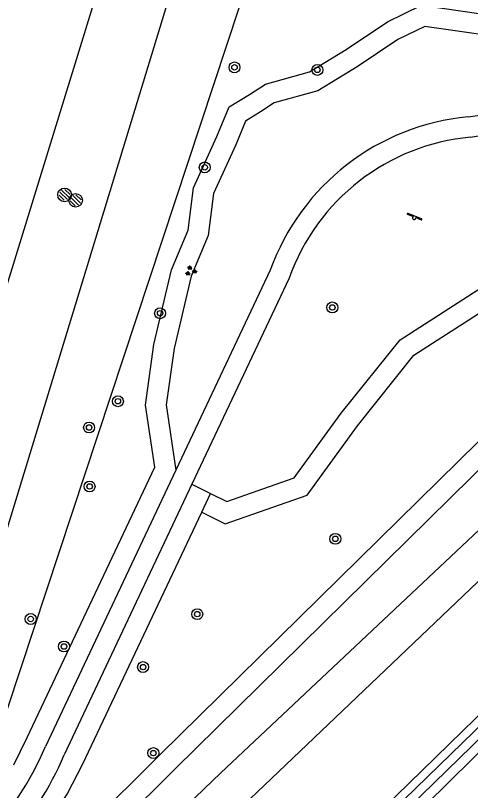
# Model space of a CAD drawing. Extents: x 137999 to 141000, y 397500 to 400501.
# Drawn here: x 139030.1 to 139063.4, y 399550.9 to 399607.6 of the extents above; entities that cross this region are included whole.
import ezdxf

# ---------------------------------------------------------------- set-up
doc = ezdxf.new("R2010")
doc.units = 0
for name, color, linetype in [('bs-afsc-belijning', 7, 'Continuous'), ('bs-symb-magneetklep', 7, 'Continuous'), ('bs-symb-sproeier', 7, 'Continuous'), ('gg-afsc-hekwerk', 7, 'Continuous'), ('gg-knt-onverhard', 7, 'Continuous'), ('gg-kntw-bovenkant insteek waterloop', 7, 'Continuous'), ('gg-kntw-waterlijn', 7, 'Continuous'), ('gt-grn-groengrens', 7, 'Continuous'), ('gt-symb-boom', 7, 'Continuous'), ('gt-symb-groenvak', 7, 'Continuous'), ('gt-symb-speelvoorziening', 7, 'Continuous')]:
    doc.layers.add(name, color=color, linetype=linetype)

# ---------------------------------------------------------------- blocks, each defined once
blk = doc.blocks.new('gt0-BOOM')
at = {"layer": 'gt-symb-boom'}
for radius in [0.4, 0.2]:
    blk.add_circle((0, 0), radius, dxfattribs=at)
blk = doc.blocks.new('bs0-SPROEIER')
at = {"layer": 'bs-symb-sproeier'}
for p, q in [((-0.345, 0.203), (0.203, -0.345)), ((-0.212, 0.354), (0.345, -0.203)), ((0.025, 0.399), (0.399, 0.025)), ((-0.399, -0.025), (-0.025, -0.399))]:
    blk.add_line(p, q, dxfattribs=at)
blk.add_circle((0, 0), 0.5, dxfattribs=at)
blk = doc.blocks.new('BS0-MAGNKLP')
at = {"layer": 'bs-symb-magneetklep'}
for p, q in [((-0.345, 0.203), (0.203, -0.345)), ((-0.212, 0.354), (0.345, -0.203)), ((0.025, 0.399), (0.399, 0.025)), ((-0.399, -0.025), (-0.025, -0.399))]:
    blk.add_line(p, q, dxfattribs=at)
blk.add_circle((0, 0), 0.5, dxfattribs=at)
blk = doc.blocks.new('gt0-GRVAK')
at = {"layer": 'gt-symb-groenvak'}
for p, q in [((-0.11, 0.189), (-0.228, 0.24)), ((-0.182, 0.153), (0.088, 0.153)), ((-0.091, 0.211), (-0.156, 0.322)), ((-0.047, 0.214), (-0.047, 0.393)), ((-0.004, 0.211), (0.061, 0.322)), ((0.015, 0.189), (0.133, 0.24)), ((0.262, -0.052), (0.197, 0.059)), ((0.305, -0.049), (0.305, 0.13)), ((0.349, -0.052), (0.414, 0.059)), ((-0.245, -0.228), (-0.363, -0.177)), ((-0.318, -0.264), (-0.047, -0.264)), ((-0.226, -0.206), (-0.291, -0.095)), ((-0.183, -0.203), (-0.183, -0.024)), ((-0.139, -0.206), (-0.074, -0.095)), ((-0.12, -0.228), (-0.002, -0.177)), ((0.243, -0.074), (0.125, -0.023)), ((0.17, -0.11), (0.441, -0.11)), ((0.368, -0.074), (0.486, -0.023))]:
    blk.add_line(p, q, dxfattribs=at)
blk = doc.blocks.new('gt0-SV')
at = {"layer": 'gt-symb-speelvoorziening'}
for p, q in [((-0.477, 0.255), (-0.08, 0.096)), ((0.542, -0.076), (-0.449, 0.324)), ((0.125, 0.014), (0.515, -0.143))]:
    blk.add_line(p, q, dxfattribs=at)
for centre, radius, start, end in [((-0.466, 0.291), 0.0369, 63.6251, 252.6602), ((-0.002, -0.005), 0.128, 127.6866, 8.5986), ((0.531, -0.111), 0.0363, 243.5085, 72.5436)]:
    blk.add_arc(centre, radius, start, end, dxfattribs=at)

msp = doc.modelspace()

# ---------------------------------------------------------------- linework, layer by layer
at = {"layer": 'bs-afsc-belijning'}
msp.add_lwpolyline([(138917.61, 399581.892), (138936.547, 399643.394), (139037.051, 399612.587), (139018.128, 399551.183), (138917.61, 399581.892)], dxfattribs=at)
at = {"layer": 'gg-afsc-hekwerk'}
msp.add_lwpolyline([(138926.928, 399639.405), (138927.544, 399631.827), (138911.344, 399580.106), (138911.984, 399577.665), (139017.794, 399545.156), (139022.471, 399547.25), (139044.14, 399618.176)], dxfattribs=at)
at = {"layer": 'gg-knt-onverhard'}
for p, q in [((139048.71, 399588.941), (139041.807, 399574.321)), ((139050.097, 399588.366), (139042.982, 399573.297)), ((139041.807, 399574.321), (139032.27, 399554.122)), ((139042.982, 399573.297), (139033.639, 399553.509))]:
    msp.add_line(p, q, dxfattribs=at)
for centre, radius, start, end in [((139035.276, 399791.494), 193.354, 278.29861, 283.2349), ((139035.163, 399792.076), 195.446, 278.29569, 283.93373), ((139064.785, 399583.156), 17.084, 95.381, 160.2071), ((139064.786, 399583.154), 15.586, 95.241, 160.4647), ((139012.079, 399562.651), 21.918, 251.2507, 337.0991), ((139012.08, 399562.649), 23.417, 298.3849, 337.0245)]:
    msp.add_arc(centre, radius, start, end, dxfattribs=at)
at = {"layer": 'gg-kntw-bovenkant insteek waterloop'}
msp.add_line((139036.424, 399529.571), (139194.278, 399683.315), dxfattribs=at)
msp.add_lwpolyline([(139028.25, 399518.921), (139048.277, 399538.216), (139075.306, 399564.831)], dxfattribs=at)
at = {"layer": 'gg-kntw-waterlijn'}
for points in [[(139305.619, 399790.578), (139295.278, 399780.5), (139273.035, 399758.824), (139191.323, 399679.543), (139167.517, 399656.274), (139130.83, 399620.415), (139086.711, 399577.609), (139061.05, 399552.712), (139043.288, 399535.478), (139032.514, 399525.025), (139027.75, 399520.757)], [(139028.344, 399520.094), (139033.962, 399525.351), (139046.928, 399538.051), (139072.653, 399563.093), (139080.706, 399570.932), (139110.151, 399599.596), (139138.839, 399627.377), (139160.476, 399648.33), (139182.468, 399669.627), (139203.955, 399690.682), (139216.655, 399703.127), (139234.12, 399720.157), (139244.805, 399730.386), (139262.404, 399747.554), (139294.215, 399778.218), (139304.596, 399788.225), (139306.15, 399790.012), (139305.619, 399790.578)]]:
    msp.add_lwpolyline(points, dxfattribs=at)
at = {"layer": 'gt-grn-groengrens'}
for p, q in [((139042.982, 399573.297), (139044.341, 399572.62)), ((139043.7, 399571.264), (139044.341, 399572.62)), ((139034.985, 399552.846), (139043.7, 399571.264))]:
    msp.add_line(p, q, dxfattribs=at)
for points in [[(139188.109, 399690.264), (139180.556, 399685.98), (139174.565, 399681.242), (139168.017, 399674.273), (139163.976, 399667.026), (139151.298, 399651.974), (139131.418, 399633.09), (139106.758, 399609.119), (139089.064, 399593.37), (139077.918, 399583.057), (139045.083, 399552.198), (139015.224, 399523.523)], [(139189.331, 399688.888), (139185.582, 399686.725), (139179.592, 399682.823), (139174.158, 399677.527), (139169.7, 399672.509), (139165.102, 399664.705), (139161.062, 399659.409), (139151.588, 399648.259), (139115.441, 399614.356), (139081.585, 399582.998), (139044.108, 399547.32), (139017.195, 399521.569)], [(139013.904, 399524.832), (139041.716, 399552.463), (139064.983, 399575.319), (139083.653, 399593.995), (139091.176, 399600.684), (139098.56, 399605.423), (139108.687, 399616.343), (139111.891, 399621.499), (139113.145, 399630.001), (139112.38, 399640.743), (139112.892, 399643.999), (139115.09, 399648.567), (139116.135, 399652.065), (139117.8, 399654.623), (139119.868, 399657.428), (139122.197, 399660.224), (139127.825, 399661.915)], [(139107.489, 399617.257), (139097.59, 399606.583), (139090.267, 399601.883), (139082.623, 399595.087), (139063.927, 399576.384), (139040.662, 399553.53), (139009.227, 399522.298)], [(139048.344, 399613.967), (139026.62, 399548.358)], [(139029.953, 399552.784), (139030.917, 399554.77), (139040.256, 399574.549), (139039.582, 399579.088), (139040.198, 399583.504), (139041.492, 399588.977), (139042.708, 399591.881), (139043.096, 399594.983), (139044.812, 399598.718), (139045.695, 399600.885), (139047.197, 399601.787), (139048.361, 399602.563), (139051.589, 399603.453), (139054.254, 399605.093), (139057.299, 399607.123), (139059.785, 399608.321), (139065.644, 399607.47), (139069.616, 399606.209), (139072.977, 399605.556), (139076.149, 399604.996), (139079.411, 399604.787), (139079.464, 399604.8), (139048.344, 399613.967)], [(139043.7, 399571.264), (139045.417, 399570.408), (139051.404, 399572.491), (139055.101, 399577.576), (139059.227, 399582.735), (139064.946, 399586.412), (139068.69, 399588.077), (139073.696, 399590.125), (139075.188, 399592.388), (139078.596, 399595.135), (139080.503, 399595.828), (139082.755, 399596.25), (139088.037, 399602.023), (139089.534, 399602.613), (139091.339, 399603.552), (139093.036, 399604.675), (139094.606, 399605.97), (139096.032, 399607.421), (139097.299, 399609.013)], [(139079.543, 399603.276), (139075.97, 399603.504), (139072.704, 399604.081), (139069.245, 399604.753), (139065.307, 399606.003), (139060.023, 399606.771), (139058.044, 399605.817), (139055.063, 399603.83), (139052.194, 399602.064), (139048.992, 399601.181), (139047.999, 399600.519), (139046.895, 399599.856), (139046.189, 399598.122), (139044.556, 399594.567), (139044.171, 399591.491), (139042.923, 399588.512), (139041.674, 399583.227), (139041.097, 399579.095), (139041.807, 399574.321)], [(139044.341, 399572.62), (139045.521, 399572.032), (139050.467, 399573.753), (139053.908, 399578.486), (139058.209, 399583.864), (139064.231, 399587.736), (139068.101, 399589.457), (139072.699, 399591.338), (139074.064, 399593.409), (139077.849, 399596.46), (139080.106, 399597.28), (139081.986, 399597.632), (139087.165, 399603.292)], [(139026.593, 399542.553), (139028.713, 399544.273), (139030.642, 399546.206), (139032.359, 399548.33), (139033.843, 399550.619), (139034.985, 399552.846)]]:
    msp.add_lwpolyline(points, dxfattribs=at)

# ---------------------------------------------------------------- block references
at = {"layer": 'bs-symb-magneetklep'}
msp.add_blockref('BS0-MAGNKLP', (139034.47, 399594.057), dxfattribs=at)
at = {"layer": 'bs-symb-sproeier'}
msp.add_blockref('bs0-SPROEIER', (139033.658, 399594.456), dxfattribs=at)
at = {"layer": 'gt-symb-boom'}
for p in [(139046.093, 399603.78), (139052.157, 399603.596), (139043.916, 399596.466), (139053.25, 399586.222), (139040.647, 399585.8), (139037.562, 399579.366), (139035.454, 399577.443), (139035.492, 399573.131), (139053.473, 399569.302), (139031.179, 399563.44), (139043.366, 399563.795), (139033.615, 399561.427), (139039.404, 399559.924), (139040.154, 399553.632)]:
    msp.add_blockref('gt0-BOOM', p, dxfattribs=at)
at = {"layer": 'gt-symb-groenvak'}
msp.add_blockref('gt0-GRVAK', (139042.874, 399588.889), dxfattribs=at)
at = {"layer": 'gt-symb-speelvoorziening'}
msp.add_blockref('gt0-SV', (139059.238, 399592.782), dxfattribs=at)

doc.saveas('drawing.dxf')
